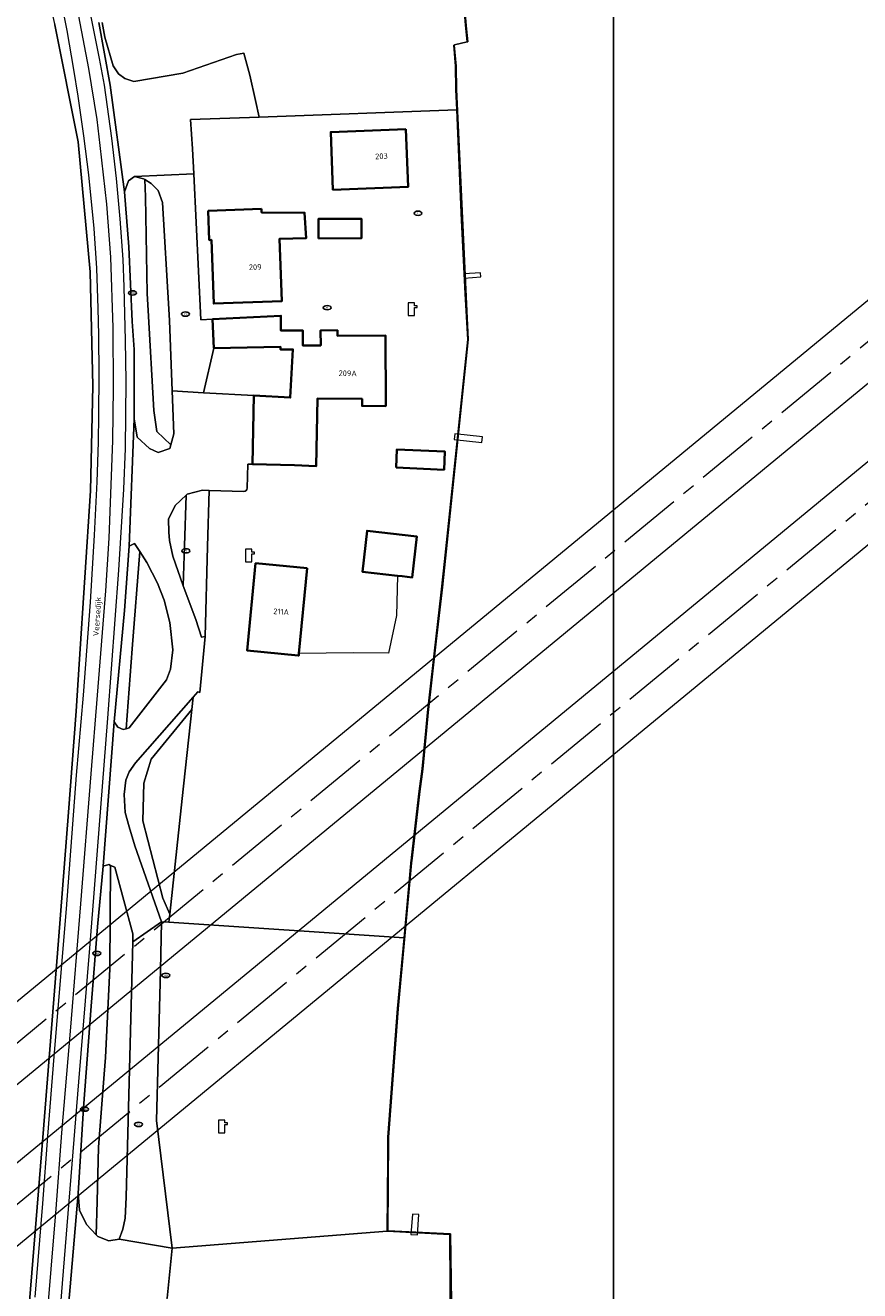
# Model space of a CAD drawing. Header units: metres. Extents: x 103671 to 105190, y 427150 to 429171.
# Tile 308 of 320: x 104796 to 104928, y 428050 to 428250. Entities that reach past the tile are written whole.
import ezdxf
from ezdxf.enums import TextEntityAlignment as Align

# ---------------------------------------------------------------- set-up
doc = ezdxf.new("R2010")
doc.units = ezdxf.units.M
doc.linetypes.add('AM-AS-SO', pattern=[16, 10, -2, 2, -2])
for name, color, linetype, lineweight in [('B-WE-AM-AS_SPOOR_TREIN-G', 253, 'AM-AS-SO', 18), ('B-WE-IE-MEUBILAIR-S', 253, 'Continuous', 25), ('B-WE-IE-TERREINAFSCHEIDING_KUNSTMATIG_HEKWERK-G', 253, 'IE-TERREINAFSCHEIDING_KUNSTMATIG-SO', 18), ('B-WE-IE-TERREINAFSCHEIDING_KUNSTMATIG_MUUR-GV', 253, 'Continuous', 18), ('B-WE-KL-WATER-S', 253, 'Continuous', 25), ('B-WE-KW-KUNSTWERK-GV', 253, 'Continuous', 18), ('B-WE-KW-KUNSTWERK_TUNNEL-GV', 253, 'Continuous', 18), ('B-WE-OG-BEBOUWING-GV', 253, 'Continuous', 35), ('B-WE-OG-BEBOUWING-T18', 7, 'Continuous', 18), ('B-WE-OG-TERREIN_BEGROEID-GV', 253, 'Continuous', 18), ('B-WE-OG-TERREIN_ERF-GV', 253, 'Continuous', 18), ('B-WE-OG-TOPOGRAFIE-T18', 7, 'Continuous', 18), ('B-WE-OG-WATER-GV', 253, 'Continuous', 18), ('B-WE-OG-WEG-GV', 253, 'Continuous', 18), ('B-WE-VH-GESLOTENVERHARDING-GV', 253, 'Continuous', 18), ('B-WE-VH-GESLOTENVERHARDING_ASFALT-GV', 253, 'Continuous', 18), ('B-WE-VH-HALFVERHARDING-GV', 253, 'Continuous', 18), ('B-WE-VH-OPENVERHARDING-GV', 253, 'Continuous', 18), ('B-WE-VH-OPENVERHARDING_TEGEL-GV', 253, 'Continuous', 18), ('B-WE-VW-MARKERING_PICTOGRAM-G', 253, 'Continuous', 18)]:
    doc.layers.add(name, color=color, linetype=linetype, lineweight=lineweight)
doc.styles.add('NLCS-ISO', font='NLCS-ISO.ttf')
doc.styles.add('NLCS-ISO-M500-T18', font='NLCS-ISO.ttf', dxfattribs={"height": 0.9})
doc.linetypes.add('IE-TERREINAFSCHEIDING_KUNSTMATIG-SO', pattern='A,4,[82,NLCS.SHX,S=0.75,R=90,X=0,Y=0],4,-2', length=10)

# ---------------------------------------------------------------- blocks, each defined once
blk = doc.blocks.new('SKL-WATER_POMP-SO')
at = {"color": 0, "linetype": 'ByBlock', "lineweight": 18}
blk.add_lwpolyline([(1, 1.09), (1, 2), (-1, 2), (-1, -2), (1, -2), (1, 0.57), (1.85, 0.57), (1.85, 1.09)], close=True, dxfattribs=at)
blk = doc.blocks.new('SIE-MEUBILAIR_PUT_KOLK-SO')
blk.add_ellipse((0, 0), major_axis=(1.25, 0), ratio=0.54)
at = {"style": 'NLCS-ISO'}
blk.add_text('klk', height=0.75, dxfattribs=at).set_placement((0.03, 0), align=Align.MIDDLE_CENTER)
blk = doc.blocks.new('SIE-MEUBILAIR_PUT_RIOOLPUT-SO')
blk.add_ellipse((0, 0), major_axis=(1.25, 0), ratio=0.54)
at = {"style": 'NLCS-ISO'}
blk.add_text('ri', height=0.75, dxfattribs=at).set_placement((-0.04, 0.07), align=Align.MIDDLE_CENTER)

msp = doc.modelspace()

# ---------------------------------------------------------------- linework, layer by layer
at = {"layer": 'B-WE-AM-AS_SPOOR_TREIN-G', "flags": 128}
for points in [[(103696.327, 427283.456), (103709.313, 427290.401), (103746.448, 427311.474), (103755.563, 427316.772), (103776.772, 427329.695), (103814.413, 427352.796), (103843.513, 427371.823), (103899.402, 427408.976), (103942.726, 427438.459), (104004.208, 427480.883), (104081.76, 427535.371), (104109.175, 427554.949), (104155.672, 427588.399), (104203.199, 427623.004), (104251.78, 427658.799), (104287.781, 427685.624), (104335.474, 427721.504), (104395.514, 427767.417), (104433.325, 427796.679), (104482.244, 427834.97), (104511.725, 427858.282), (104540.037, 427880.827), (104578.412, 427911.652), (104602.932, 427931.576), (104658.061, 427976.677), (104770.321, 428069.176), (105144.15, 428377.204)], [(103696.327, 427259.828), (103702.663, 427263.148), (103741.143, 427284.521), (103776.983, 427305.68), (103812.508, 427327.878), (103846.846, 427350.17), (103884.763, 427375.547), (103921.285, 427400.237), (103995.822, 427451.384), (104091.601, 427518.484), (104175.564, 427578.582), (104266.326, 427645.226), (104387.142, 427736.31), (104482.041, 427809.901), (104517.236, 427837.614), (104550.548, 427864.127), (104594.934, 427899.917), (104636.059, 427933.263), (104659.647, 427952.595), (104803.738, 428071.316), (105144.15, 428351.809)]]:
    msp.add_lwpolyline(points, dxfattribs=at)
at = {"layer": 'B-WE-IE-TERREINAFSCHEIDING_KUNSTMATIG_HEKWERK-G', "flags": 128}
for points in [[(104864.114, 428236.221), (104833.016, 428235.064)], [(104854.793, 428162.936), (104854.62, 428156.674), (104853.359, 428150.753), (104847.846, 428150.799), (104839.281, 428150.688)], [(104818.798, 428108.403), (104818.934, 428109.669), (104820.901, 428127.891), (104822.413, 428141.897), (104822.622, 428143.829)]]:
    msp.add_lwpolyline(points, dxfattribs=at)
at = {"layer": 'B-WE-IE-TERREINAFSCHEIDING_KUNSTMATIG_MUUR-GV', "flags": 128}
for points in [[(104865.759, 428246.937), (104865.852, 428246.96), (104865.606, 428249.45), (104865.301, 428253.438), (104865.144, 428256.093), (104864.874, 428259.833), (104864.774, 428259.826), (104865.063, 428255.768), (104865.2, 428253.438), (104865.494, 428249.539)], [(104856.984, 428118.507), (104857.083, 428118.486), (104858.294, 428129.001), (104858.79, 428132.525), (104859.333, 428138.585), (104859.6, 428141.412), (104860.9, 428152.663), (104861.878, 428161.122), (104865.936, 428200.098), (104864.077, 428239.449), (104864.009, 428243.103), (104863.734, 428246.435), (104863.65, 428246.421), (104863.909, 428243.098), (104863.977, 428239.446), (104864.114, 428236.221), (104864.856, 428218.833), (104865.459, 428207.299), (104865.835, 428200.101), (104862.198, 428165.17), (104861.649, 428160.339), (104859.5, 428141.422), (104859.23, 428138.551), (104858.69, 428132.537), (104858.195, 428129.014), (104856.997, 428118.606)]]:
    msp.add_lwpolyline(points, close=True, dxfattribs=at)
msp.add_lwpolyline([(104863.305, 428048.607), (104863.118, 428059.372), (104853.293, 428059.881), (104853.387, 428074.582), (104854.901, 428094.813), (104856.984, 428117.748), (104857.083, 428118.486), (104856.984, 428118.507), (104856.889, 428117.768), (104856.876, 428117.667), (104855.814, 428105.974), (104854.802, 428094.821), (104853.287, 428074.586), (104853.265, 428071.159), (104853.264, 428071.089), (104853.188, 428059.782), (104863.02, 428059.277), (104863.169, 428034.742)], dxfattribs=at)
at = {"layer": 'B-WE-KW-KUNSTWERK-GV', "flags": 128}
for points in [[(104865.258, 428210.425), (104865.3, 428209.768), (104867.881, 428209.963), (104867.84, 428210.619)], [(104863.793, 428185.245), (104863.706, 428184.371), (104868.082, 428183.913), (104868.169, 428184.786)], [(104858.157, 428062.434), (104857.126, 428062.483), (104856.9, 428059.301), (104857.931, 428059.253)]]:
    msp.add_lwpolyline(points, close=True, dxfattribs=at)
at = {"layer": 'B-WE-KW-KUNSTWERK_TUNNEL-GV', "flags": 128}
for points in [[(105144.15, 428383.74), (104650.103, 427976.638)], [(105144.15, 428358.325), (104749.204, 428032.897), (104749.037, 428033.1), (104750.585, 428034.367), (104744.885, 428041.331), (104743.337, 428040.065), (104743.16, 428040.28), (105144.15, 428370.688)], [(104669.213, 427953.951), (105144.15, 428345.29)]]:
    msp.add_lwpolyline(points, dxfattribs=at)
at = {"layer": 'B-WE-OG-BEBOUWING-GV', "flags": 128}
for points in [[(104856.1, 428233.21), (104844.276, 428232.749), (104844.63, 428223.657), (104856.454, 428224.117)], [(104833.383, 428220.649), (104825.008, 428220.348), (104825.174, 428215.756), (104825.498, 428215.768), (104825.859, 428205.767), (104836.592, 428206.154), (104836.239, 428215.966), (104840.437, 428216.069), (104840.169, 428220.045), (104833.403, 428220.104)], [(104842.375, 428216.017), (104849.141, 428216.063), (104849.12, 428219.116), (104842.354, 428219.07)], [(104825.648, 428203.289), (104825.875, 428198.762), (104836.386, 428198.925), (104836.393, 428198.505), (104838.333, 428198.537), (104837.901, 428190.955), (104832.182, 428191.28), (104831.95, 428180.489), (104838.574, 428180.308), (104841.973, 428180.171), (104842.208, 428190.843), (104849.222, 428190.752), (104849.208, 428189.666), (104852.929, 428189.617), (104852.934, 428189.981), (104852.904, 428200.717), (104845.334, 428200.695), (104845.331, 428201.549), (104842.694, 428201.542), (104842.701, 428199.162), (104839.901, 428199.155), (104839.895, 428201.514), (104836.444, 428201.505), (104836.437, 428203.829)], [(104854.562, 428179.952), (104862.133, 428179.611), (104862.262, 428182.477), (104854.691, 428182.818)], [(104854.793, 428162.936), (104855.544, 428162.852), (104857.114, 428162.678), (104857.831, 428169.128), (104849.991, 428170), (104849.274, 428163.551)], [(104840.568, 428164.118), (104832.45, 428164.896), (104831.132, 428151.147), (104839.159, 428150.378), (104839.255, 428150.37), (104839.281, 428150.688)]]:
    msp.add_lwpolyline(points, close=True, dxfattribs=at)
at = {"layer": 'B-WE-OG-TERREIN_BEGROEID-GV', "flags": 128}
msp.add_lwpolyline([(104796.866, 428048.761), (104798.985, 428074.526), (104801.439, 428105.52), (104802.993, 428125.718), (104804.192, 428141.603), (104804.688, 428149.002), (104806.472, 428176.297), (104806.833, 428192.838), (104806.422, 428210.74), (104804.551, 428231.219), (104800.862, 428249.591)], dxfattribs=at)
for points in [[(104819.32, 428192.012), (104818.887, 428203.089), (104818.784, 428204.874), (104817.82, 428221.647), (104817.096, 428223.539), (104816.007, 428224.673), (104815.022, 428225.269), (104815.126, 428222.567), (104815.383, 428207.352), (104815.538, 428204.685), (104816.457, 428188.926), (104816.924, 428185.636), (104819.109, 428183.549), (104819.585, 428185.252)], [(104825.152, 428176.37), (104824.101, 428176.401), (104821.707, 428175.792), (104821.513, 428175.612), (104821.248, 428167.632), (104821.039, 428161.337), (104823.066, 428156.023), (104823.924, 428153.293), (104824.51, 428153.368), (104824.905, 428167.511)], [(104821.513, 428175.612), (104819.788, 428174.008), (104818.765, 428171.843), (104818.808, 428169.811), (104818.904, 428168.503), (104819.406, 428166.004), (104821.039, 428161.337), (104821.248, 428167.632)], [(104819.41, 428151.27), (104818.975, 428155.564), (104818.071, 428159.077), (104816.995, 428161.79), (104815.363, 428165.03), (104814.241, 428166.745), (104813.051, 428151.434), (104812.073, 428138.859), (104812.555, 428138.985), (104818.458, 428146.559), (104819.065, 428148.235)], [(104822.413, 428141.897), (104822.622, 428143.829), (104813.551, 428133.519), (104812.539, 428132.059), (104812.025, 428130.76), (104811.788, 428128.525), (104811.91, 428125.686), (104812.567, 428123.402), (104813.47, 428120.416), (104817.631, 428108.49), (104818.798, 428108.403), (104818.934, 428109.669), (104817.869, 428112.214), (104814.712, 428124.384), (104814.87, 428130.286), (104816.014, 428134.087)], [(104820.901, 428127.891), (104822.413, 428141.897), (104816.014, 428134.087), (104814.87, 428130.286), (104814.712, 428124.384), (104817.869, 428112.214), (104818.934, 428109.669)], [(104813.126, 428105.314), (104813.16, 428106.614), (104810.291, 428117.085), (104809.628, 428117.358), (104809.529, 428101.064), (104808.819, 428087.149), (104808.616, 428084.5), (104807.74, 428073.037), (104807.509, 428064.448), (104807.374, 428059.243), (104807.614, 428058.993), (104809.334, 428058.26), (104810.964, 428058.535), (104811.571, 428060.124), (104811.914, 428061.843), (104812.061, 428065.182)]]:
    msp.add_lwpolyline(points, close=True, dxfattribs=at)
at = {"layer": 'B-WE-OG-TERREIN_ERF-GV', "flags": 128}
for points in [[(104808.314, 428250), (104808.708, 428247.649), (104810.062, 428243.178), (104810.896, 428241.884), (104811.897, 428241.169), (104813.298, 428240.712), (104821.023, 428242.029), (104829.432, 428244.939), (104830.623, 428245.138), (104831.547, 428241.706), (104832.436, 428237.685), (104833.016, 428235.064), (104864.114, 428236.221), (104863.977, 428239.446), (104863.909, 428243.098), (104863.65, 428246.421), (104863.734, 428246.435), (104863.785, 428246.449), (104865.759, 428246.937), (104865.494, 428249.539), (104865.2, 428253.438)], [(104825.152, 428176.37), (104824.905, 428167.511), (104824.51, 428153.368), (104823.705, 428144.584), (104823.348, 428144.654), (104822.622, 428143.829), (104822.413, 428141.897), (104820.901, 428127.891), (104818.934, 428109.669), (104818.798, 428108.403), (104855.814, 428105.974), (104856.876, 428117.667), (104856.889, 428117.768), (104856.984, 428118.507), (104856.997, 428118.606), (104858.195, 428129.014), (104858.69, 428132.537), (104859.23, 428138.551), (104859.5, 428141.422), (104861.649, 428160.339), (104862.198, 428165.17), (104865.835, 428200.101), (104865.459, 428207.299), (104864.856, 428218.833), (104864.114, 428236.221), (104833.016, 428235.064), (104822.216, 428234.74), (104822.524, 428230.101), (104822.715, 428226.184), (104823.836, 428203.198), (104825.648, 428203.289), (104836.437, 428203.829), (104836.444, 428201.505), (104839.895, 428201.514), (104839.901, 428199.155), (104842.701, 428199.162), (104842.694, 428201.542), (104845.331, 428201.549), (104845.334, 428200.695), (104852.904, 428200.717), (104852.934, 428189.981), (104852.929, 428189.617), (104849.208, 428189.666), (104849.222, 428190.752), (104842.208, 428190.843), (104841.973, 428180.171), (104838.574, 428180.308), (104831.95, 428180.489), (104831.221, 428180.509), (104831.117, 428176.701)], [(104830.603, 428176.209), (104825.152, 428176.37)], [(104863.169, 428034.742), (104863.02, 428059.277), (104853.188, 428059.782), (104819.314, 428057.108), (104818.541, 428049.285)]]:
    msp.add_lwpolyline(points, dxfattribs=at)
for points in [[(104856.1, 428233.21), (104856.454, 428224.117), (104844.63, 428223.657), (104844.276, 428232.749)], [(104833.383, 428220.649), (104833.403, 428220.104), (104840.169, 428220.045), (104840.437, 428216.069), (104836.239, 428215.966), (104836.592, 428206.154), (104825.859, 428205.767), (104825.498, 428215.768), (104825.174, 428215.756), (104825.008, 428220.348)], [(104849.12, 428219.116), (104849.141, 428216.063), (104842.375, 428216.017), (104842.354, 428219.07)], [(104825.875, 428198.762), (104824.279, 428191.73), (104832.182, 428191.28), (104837.901, 428190.955), (104838.333, 428198.537), (104836.393, 428198.505), (104836.386, 428198.925)], [(104862.262, 428182.477), (104862.133, 428179.611), (104854.562, 428179.952), (104854.691, 428182.818)], [(104857.831, 428169.128), (104857.114, 428162.678), (104855.544, 428162.852), (104854.793, 428162.936), (104849.274, 428163.551), (104849.991, 428170)], [(104840.568, 428164.118), (104839.281, 428150.688), (104839.255, 428150.37), (104839.159, 428150.378), (104831.132, 428151.147), (104832.45, 428164.896)]]:
    msp.add_lwpolyline(points, close=True, dxfattribs=at)
at = {"layer": 'B-WE-OG-TERREIN_ERF-GV'}
msp.add_lwpolyline([(104831.117, 428176.701, -0.4095212), (104830.603, 428176.209)], format="xyb", dxfattribs=at)
at = {"layer": 'B-WE-OG-WATER-GV', "flags": 128}
for points in [[(104965.478, 428271.443), (104888.789, 428262.593), (104888.787, 427948.155)], [(104888.787, 427948.155), (104888.789, 428262.593)], [(104865.301, 428253.438), (104865.606, 428249.45), (104865.852, 428246.96), (104865.759, 428246.937), (104863.785, 428246.449), (104863.734, 428246.435), (104864.009, 428243.103), (104864.077, 428239.449), (104865.936, 428200.098), (104861.878, 428161.122), (104860.9, 428152.663), (104859.6, 428141.412), (104859.333, 428138.585), (104858.79, 428132.525), (104858.294, 428129.001), (104857.083, 428118.486), (104856.984, 428117.748), (104854.901, 428094.813), (104853.387, 428074.582), (104853.293, 428059.881), (104863.118, 428059.372), (104863.305, 428048.607)]]:
    msp.add_lwpolyline(points, dxfattribs=at)
at = {"layer": 'B-WE-OG-WEG-GV', "flags": 128}
for points in [[(104815.022, 428225.269), (104814.821, 428225.391), (104813.421, 428225.731), (104812.476, 428225.089), (104811.809, 428223.347), (104812.522, 428214.71), (104813.038, 428202.924), (104813.319, 428198.512), (104813.32, 428192.383), (104813.339, 428187.601), (104813.829, 428184.759), (104815.764, 428182.945), (104817.126, 428182.303), (104818.941, 428182.948), (104819.109, 428183.549), (104816.924, 428185.636), (104816.457, 428188.926), (104815.538, 428204.685), (104815.383, 428207.352), (104815.126, 428222.567)], [(104809.628, 428117.358), (104809.34, 428117.476), (104808.477, 428117.235), (104807.596, 428107.713), (104806.568, 428095.216), (104805.378, 428079.222), (104804.506, 428065.754), (104804.745, 428063.124), (104805.822, 428060.856), (104807.374, 428059.243), (104807.509, 428064.448), (104807.74, 428073.037), (104808.616, 428084.5), (104808.819, 428087.149), (104809.529, 428101.064)]]:
    msp.add_lwpolyline(points, close=True, dxfattribs=at)
at = {"layer": 'B-WE-VH-GESLOTENVERHARDING-GV', "flags": 128}
for points in [[(104786.839, 428317.524), (104778.716, 428333.394), (104773.116, 428330.449), (104774.675, 428327.544), (104775.443, 428326.019), (104776.943, 428323.04), (104776.241, 428323.038), (104780.048, 428314.629), (104787.259, 428297.334), (104792.607, 428282.393), (104798.011, 428262.349), (104800.771, 428250), (104800.862, 428249.591), (104804.551, 428231.219), (104806.422, 428210.74), (104806.833, 428192.838), (104806.472, 428176.297), (104804.688, 428149.002), (104804.192, 428141.603), (104802.993, 428125.718), (104801.439, 428105.52), (104798.985, 428074.526), (104796.866, 428048.761)], [(104801.888, 428035.17), (104804.506, 428065.754), (104805.378, 428079.222), (104806.568, 428095.216), (104807.596, 428107.713), (104808.477, 428117.235), (104810.202, 428139.925), (104811.848, 428157.487), (104812.568, 428167.57), (104813.339, 428187.601), (104813.32, 428192.383), (104813.319, 428198.512), (104813.038, 428202.924), (104812.522, 428214.71), (104811.809, 428223.347), (104809.546, 428240.144), (104807.775, 428250)], [(104807.775, 428250), (104809.546, 428240.144), (104811.809, 428223.347), (104812.476, 428225.089), (104813.421, 428225.731), (104822.715, 428226.184), (104822.524, 428230.101), (104822.216, 428234.74), (104833.016, 428235.064), (104832.436, 428237.685), (104831.547, 428241.706), (104830.623, 428245.138), (104829.432, 428244.939), (104821.023, 428242.029), (104813.298, 428240.712), (104811.897, 428241.169), (104810.896, 428241.884), (104810.062, 428243.178), (104808.708, 428247.649), (104808.314, 428250)], [(104831.117, 428176.701), (104831.221, 428180.509), (104831.95, 428180.489), (104832.182, 428191.28), (104824.279, 428191.73), (104819.32, 428192.012), (104819.585, 428185.252), (104819.109, 428183.549), (104818.941, 428182.948), (104817.126, 428182.303), (104815.764, 428182.945), (104813.829, 428184.759), (104813.339, 428187.601), (104812.568, 428167.57), (104813.415, 428168.007), (104814.241, 428166.745)], [(104814.241, 428166.745), (104815.363, 428165.03), (104816.995, 428161.79), (104818.071, 428159.077), (104818.975, 428155.564), (104819.41, 428151.27), (104819.065, 428148.235), (104818.458, 428146.559), (104812.555, 428138.985), (104812.073, 428138.859), (104811.591, 428138.734), (104810.782, 428139.097), (104810.202, 428139.925), (104808.477, 428117.235), (104809.34, 428117.476), (104809.628, 428117.358), (104810.291, 428117.085), (104813.16, 428106.614), (104813.126, 428105.314), (104817.631, 428108.49), (104813.47, 428120.416), (104812.567, 428123.402), (104811.91, 428125.686), (104811.788, 428128.525), (104812.025, 428130.76), (104812.539, 428132.059), (104813.551, 428133.519), (104822.622, 428143.829), (104823.348, 428144.654), (104823.705, 428144.584), (104824.51, 428153.368), (104823.924, 428153.293), (104823.066, 428156.023), (104821.039, 428161.337), (104819.406, 428166.004), (104818.904, 428168.503), (104818.808, 428169.811), (104818.765, 428171.843), (104819.788, 428174.008), (104821.513, 428175.612), (104821.707, 428175.792), (104824.101, 428176.401), (104825.152, 428176.37), (104830.603, 428176.209)]]:
    msp.add_lwpolyline(points, dxfattribs=at)
at = {"layer": 'B-WE-VH-GESLOTENVERHARDING-GV'}
msp.add_lwpolyline([(104830.603, 428176.209, 0.4095212), (104831.117, 428176.701)], format="xyb", dxfattribs=at)
at = {"layer": 'B-WE-VH-GESLOTENVERHARDING-GV', "flags": 128}
for points in [[(104810.964, 428058.535), (104819.314, 428057.108), (104816.882, 428077.236), (104817.509, 428100.874), (104817.631, 428108.49), (104813.126, 428105.314), (104812.061, 428065.182), (104811.914, 428061.843), (104811.571, 428060.124)], [(104818.798, 428108.403), (104817.631, 428108.49), (104817.509, 428100.874), (104816.882, 428077.236), (104819.314, 428057.108), (104853.188, 428059.782), (104853.264, 428071.089), (104853.265, 428071.159), (104853.287, 428074.586), (104854.802, 428094.821), (104855.814, 428105.974)]]:
    msp.add_lwpolyline(points, close=True, dxfattribs=at)
at = {"layer": 'B-WE-VH-GESLOTENVERHARDING_ASFALT-GV', "flags": 128}
msp.add_lwpolyline([(104819.314, 428057.108), (104810.964, 428058.535), (104809.334, 428058.26), (104807.614, 428058.993), (104807.374, 428059.243), (104805.822, 428060.856), (104804.745, 428063.124), (104804.506, 428065.754), (104801.888, 428035.17), (104801.685, 428032.803), (104801.621, 428032.052), (104801.945, 428033.428), (104803.053, 428035.219), (104805.414, 428036.527), (104807.637, 428036.214), (104808.172, 428036.139), (104810.431, 428034.449), (104819.849, 428036.623), (104817.76, 428041.463), (104818.541, 428049.285)], close=True, dxfattribs=at)
at = {"layer": 'B-WE-VH-HALFVERHARDING-GV', "flags": 128}
for points in [[(105144.15, 428383.74), (104650.103, 427976.638)], [(103696.327, 427277.655), (103703.812, 427281.692), (103721.215, 427291.301), (103730.614, 427296.584), (103747.867, 427306.458), (103764.474, 427316.178), (103781.363, 427326.284), (103790.95, 427332.122), (103807.478, 427342.361), (103824.67, 427353.248), (103834.83, 427359.798), (103839.021, 427362.525), (103853.188, 427371.851), (103870.45, 427383.389), (104010.921, 427479.428), (104149.738, 427577.841), (104286.862, 427678.601), (104290.865, 427681.597), (104414.222, 427775.464), (104536.111, 427871.231), (104656.501, 427968.874), (104739.302, 428037.101), (104743.16, 428040.28), (105144.15, 428370.688)], [(105144.15, 428358.325), (104749.204, 428032.897), (104745.345, 428029.718), (104662.816, 427961.715), (104542.224, 427863.909), (104420.131, 427767.985), (104296.565, 427673.965), (104292.562, 427670.969), (104146.856, 427564.027), (103999.245, 427459.732), (103849.776, 427358.118), (103844.356, 427354.508), (103840.191, 427351.741), (103820.626, 427338.88), (103811.093, 427332.736), (103800.6, 427326.076), (103780.559, 427313.649), (103760.457, 427301.563), (103749.891, 427295.359), (103730.202, 427284.067), (103719.409, 427278.023), (103700.008, 427267.414), (103696.327, 427265.448)], [(104669.213, 427953.951), (105144.15, 428345.29)]]:
    msp.add_lwpolyline(points, dxfattribs=at)
at = {"layer": 'B-WE-VH-OPENVERHARDING-GV', "flags": 128}
msp.add_lwpolyline([(104822.715, 428226.184), (104813.421, 428225.731), (104814.821, 428225.391), (104815.022, 428225.269), (104816.007, 428224.673), (104817.096, 428223.539), (104817.82, 428221.647), (104818.784, 428204.874), (104818.887, 428203.089), (104819.32, 428192.012), (104824.279, 428191.73), (104825.875, 428198.762), (104825.648, 428203.289), (104823.836, 428203.198)], close=True, dxfattribs=at)
at = {"layer": 'B-WE-VH-OPENVERHARDING_TEGEL-GV', "flags": 128}
msp.add_lwpolyline([(104814.241, 428166.745), (104813.415, 428168.007), (104812.568, 428167.57), (104811.848, 428157.487), (104810.202, 428139.925), (104810.782, 428139.097), (104811.591, 428138.734), (104812.073, 428138.859), (104813.051, 428151.434)], close=True, dxfattribs=at)
at = {"layer": 'B-WE-VW-MARKERING_PICTOGRAM-G', "flags": 128}
for points in [[(104802.799, 428248.704), (104801.596, 428254.872)], [(104807.892, 428244.339), (104806.188, 428252.688)], [(104804.607, 428250.957), (104806.169, 428242.759)], [(104803.848, 428242.585), (104802.799, 428248.704)], [(104808.67, 428240.122), (104807.892, 428244.339)], [(104804.519, 428238.409), (104803.848, 428242.585)], [(104806.169, 428242.759), (104807.453, 428234.703)], [(104809.85, 428231.778), (104808.67, 428240.122)], [(104805.433, 428232.156), (104804.519, 428238.409)], [(104807.453, 428234.703), (104807.948, 428230.641)], [(104806.227, 428225.997), (104805.433, 428232.156)], [(104810.579, 428225.424), (104809.85, 428231.778)], [(104807.948, 428230.641), (104809.001, 428221.406)], [(104807.051, 428217.588), (104806.227, 428225.997)], [(104811.141, 428219.073), (104810.579, 428225.424)], [(104809.001, 428221.406), (104809.61, 428213.073)], [(104811.598, 428212.69), (104811.141, 428219.073)], [(104807.445, 428211.31), (104807.051, 428217.588)], [(104809.61, 428213.073), (104809.984, 428201.957)], [(104811.79, 428208.369), (104811.598, 428212.69)], [(104807.691, 428204.994), (104807.445, 428211.31)], [(104811.995, 428199.965), (104811.79, 428208.369)], [(104807.802, 428200.814), (104807.691, 428204.994)], [(104809.984, 428201.957), (104810.049, 428192.509)], [(104807.845, 428194.491), (104807.802, 428200.814)], [(104812.079, 428193.556), (104811.995, 428199.965)], [(104807.787, 428188.255), (104807.845, 428194.491)], [(104810.049, 428192.509), (104809.929, 428184.214)], [(104811.964, 428182.93), (104812.079, 428193.556)], [(104807.747, 428183.967), (104807.787, 428188.255)], [(104807.546, 428177.711), (104807.747, 428183.967)], [(104809.929, 428184.214), (104809.338, 428168.823)], [(104811.733, 428176.543), (104811.964, 428182.93)], [(104807.11, 428169.312), (104807.546, 428177.711)], [(104810.94, 428163.806), (104811.733, 428176.543)], [(104806.477, 428158.794), (104807.11, 428169.312)], [(104809.338, 428168.823), (104808.815, 428160.578)], [(104809.18, 428140.513), (104810.94, 428163.806)], [(104808.815, 428160.578), (104807.502, 428144.132)], [(104805.368, 428144.158), (104806.477, 428158.794)], [(104804.261, 428131.565), (104805.368, 428144.158)], [(104807.502, 428144.132), (104806.517, 428131.781)], [(104807.024, 428112.973), (104809.18, 428140.513)], [(104802.669, 428110.516), (104804.261, 428131.565)], [(104806.517, 428131.781), (104804.885, 428111.331)], [(104806.361, 428104.311), (104807.024, 428112.973)], [(104800.778, 428087.269), (104802.669, 428110.516)], [(104804.885, 428111.331), (104803.286, 428091.291)], [(104804.652, 428083.291), (104806.361, 428104.311)], [(104803.286, 428091.291), (104801.916, 428075.267)], [(104799.76, 428074.738), (104800.778, 428087.269)], [(104802.074, 428051.586), (104804.652, 428083.291)], [(104798.99, 428064.162), (104799.76, 428074.738)], [(104801.916, 428075.267), (104801.004, 428063.306)], [(104797.754, 428049.402), (104798.99, 428064.162)], [(104801.004, 428063.306), (104798.73, 428035.454)], [(104800.795, 428035.852), (104802.074, 428051.586)]]:
    msp.add_lwpolyline(points, dxfattribs=at)

# ---------------------------------------------------------------- block references
at = {"layer": 'B-WE-IE-MEUBILAIR-S', "xscale": 0.5, "yscale": 0.5, "zscale": 0.5}
for name, p in [('SIE-MEUBILAIR_PUT_RIOOLPUT-SO', (104858.016, 428219.975)), ('SIE-MEUBILAIR_PUT_KOLK-SO', (104813.08, 428207.43)), ('SIE-MEUBILAIR_PUT_RIOOLPUT-SO', (104821.416, 428204.106)), ('SIE-MEUBILAIR_PUT_RIOOLPUT-SO', (104843.734, 428205.111)), ('SIE-MEUBILAIR_PUT_RIOOLPUT-SO', (104821.487, 428166.851)), ('SIE-MEUBILAIR_PUT_KOLK-SO', (104807.45, 428103.5)), ('SIE-MEUBILAIR_PUT_KOLK-SO', (104818.34, 428100.05)), ('SIE-MEUBILAIR_PUT_KOLK-SO', (104805.53, 428079)), ('SIE-MEUBILAIR_PUT_RIOOLPUT-SO', (104814.036, 428076.603))]:
    msp.add_blockref(name, p, dxfattribs=at)
at = {"layer": 'B-WE-KL-WATER-S', "xscale": 0.5, "yscale": 0.5, "zscale": 0.5}
for p in [(104856.942, 428204.879), (104831.355, 428166.109), (104827.132, 428076.282)]:
    msp.add_blockref('SKL-WATER_POMP-SO', p, dxfattribs=at)

# ---------------------------------------------------------------- texts
at = {"layer": 'B-WE-OG-BEBOUWING-T18', "style": 'NLCS-ISO-M500-T18'}
for s, rotation, p in [('203', 2.2, (104852.263, 428228.941)), ('209', 2.1, (104832.397, 428211.503)), ('209A', 359.3, (104846.953, 428194.782)), ('211A', 356.5, (104836.477, 428157.276))]:
    msp.add_text(s, height=0.9, rotation=rotation, dxfattribs=at).set_placement(p, align=Align.MIDDLE)
at = {"layer": 'B-WE-OG-TOPOGRAFIE-T18', "style": 'NLCS-ISO-M500-T18'}
msp.add_text('Veersedijk', height=0.9, rotation=86.3, dxfattribs=at).set_placement((104807.642, 428156.498), align=Align.MIDDLE)

doc.saveas('drawing.dxf')
